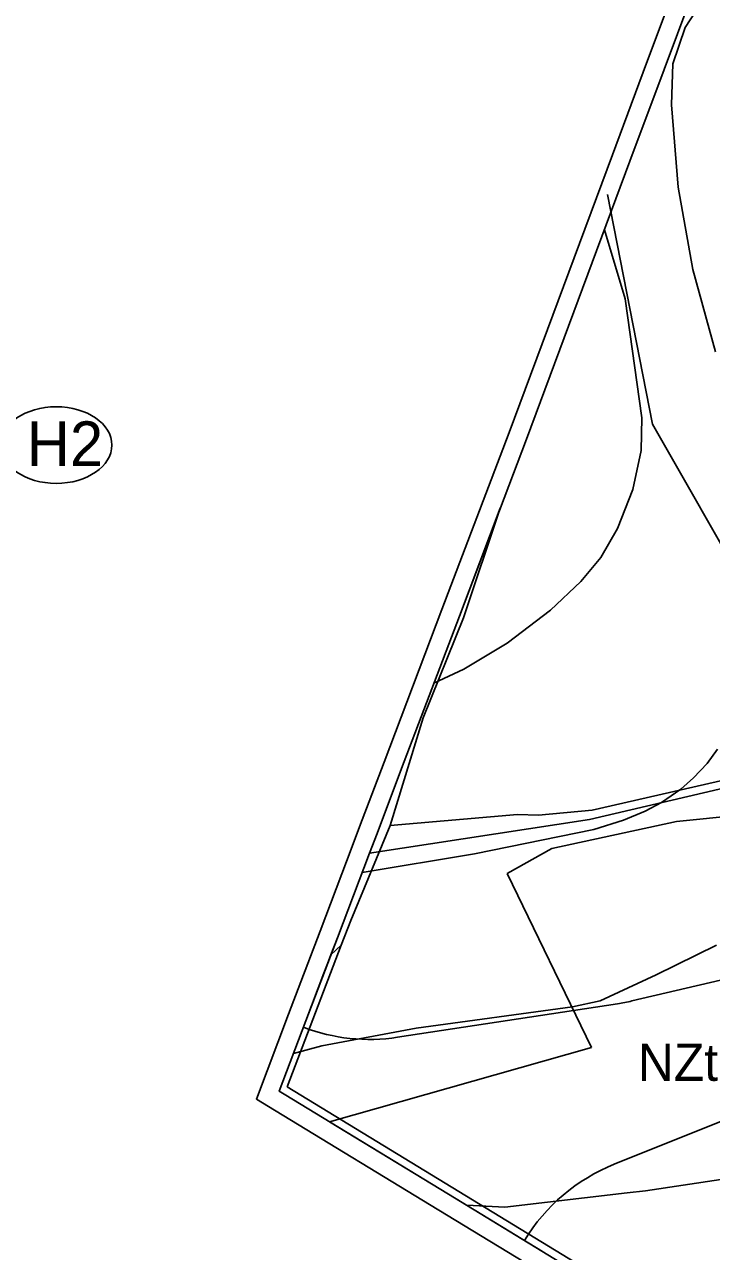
# Model space of a CAD drawing. Extents: x -758499 to -754160, y -1175205 to -1172032.
# Drawn here: x -757887.5 to -757703.2, y -1174088.9 to -1173759.5 of the extents above; entities that cross this region are included whole.
import ezdxf

# ---------------------------------------------------------------- set-up
doc = ezdxf.new("R2010")
doc.units = 0
for name, color, linetype in [('A040_Les50_p', 7, 'Continuous'), ('A041_BPEJ_p', 7, 'Continuous'), ('A043_InvPuda_p', 7, 'Continuous'), ('A106_TuristT_l', 7, 'Continuous'), ('HODNOTY - indexy', 7, 'Continuous'), ('HRANICE řešeného území', 7, 'Continuous'), ('indexy RZV_TYP_1', 7, 'Continuous'), ('PLOCHY NL lesní', 7, 'Continuous'), ('PLOCHY NZt zeměděl-trvalý travní porost', 7, 'Continuous'), ('vrstevnice', 7, 'Continuous')]:
    doc.layers.add(name, color=color, linetype=linetype)

msp = doc.modelspace()

# ---------------------------------------------------------------- linework, layer by layer
at = {"layer": 'A040_Les50_p'}
msp.add_line((-757728.36, -1174022.38), (-757787.39, -1174031.39), dxfattribs=at)
msp.add_lwpolyline([(-757729.24, -1174065.48), (-757644.53, -1174031.56), (-757649.96, -1174015.33), (-757655.79, -1174005.54), (-757724.5, -1174021.63)], dxfattribs=at)
for centre, start, end in [((-757735.9, -1173972.95), 278.6783, 283.1815), ((-757794.93, -1173981.96), 249.2355, 278.6783), ((-757710.65, -1174111.9), 111.8227, 148.6705)]:
    msp.add_arc(centre, 50, start, end, dxfattribs=at)
at = {"layer": 'A041_BPEJ_p'}
for p, q in [((-757759.83, -1173889.36), (-757769.69, -1173918.77)), ((-757769.69, -1173918.77), (-757780.52, -1173945.61)), ((-757780.52, -1173945.61), (-757789.35, -1173974.54)), ((-757735.17, -1173970.43), (-757632.29, -1173946.97)), ((-757789.35, -1173974.54), (-757755.25, -1173971.56)), ((-757755.25, -1173971.56), (-757749.61, -1173971.79)), ((-757749.61, -1173971.79), (-757735.17, -1173970.43)), ((-757799.92, -1174000), (-757789.35, -1173974.54)), ((-757789.35, -1173974.54), (-757799.92, -1174000)), ((-757802.52, -1174006.65), (-757799.92, -1174000)), ((-757799.92, -1174000), (-757802.52, -1174006.65)), ((-757817.07, -1174044.66), (-757802.52, -1174006.65)), ((-757802.52, -1174006.65), (-757817.07, -1174044.66)), ((-757805.27, -1174009.24), (-757802.52, -1174006.65)), ((-757802.52, -1174006.65), (-757805.27, -1174009.24)), ((-757806.37, -1174012.13), (-757805.27, -1174009.24)), ((-757805.27, -1174009.24), (-757805.27, -1174009.24)), ((-757807.15, -1174014.2), (-757806.37, -1174012.13)), ((-757707.87, -1174111.22), (-757817.07, -1174044.66)), ((-757817.07, -1174044.66), (-757707.87, -1174111.22))]:
    msp.add_line(p, q, dxfattribs=at)
for points in [[(-757805.27, -1174009.24), (-757803.54, -1174004.67), (-757794.93, -1173981.96), (-757792.92, -1173976.65), (-757786.33, -1173959.27), (-757770.81, -1173918.33), (-757759.83, -1173889.36)], [(-757709.39, -1174112.68), (-757710.65, -1174111.9), (-757743.82, -1174091.71), (-757773.73, -1174073.5), (-757817.81, -1174046.66), (-757819.15, -1174045.85), (-757812, -1174026.98), (-757807.16, -1174014.2)]]:
    msp.add_lwpolyline(points, dxfattribs=at)
at = {"layer": 'A043_InvPuda_p'}
for p, q in [((-757712.53, -1173973.47), (-757633.03, -1173965.37)), ((-757746.02, -1173980.75), (-757712.53, -1173973.47)), ((-757758.02, -1173987.42), (-757746.02, -1173980.75)), ((-757735.36, -1174034.11), (-757758.02, -1173987.42)), ((-757805.66, -1174054.06), (-757735.36, -1174034.11))]:
    msp.add_line(p, q, dxfattribs=at)
msp.add_lwpolyline([(-757748.47, -1174088.88), (-757773.73, -1174073.5), (-757805.66, -1174054.06)], dxfattribs=at)
at = {"layer": 'A106_TuristT_l'}
msp.add_lwpolyline([(-757731.09, -1173805.19), (-757718.94, -1173866.81), (-757667.28, -1173957.32), (-757645.84, -1173966.34), (-757571.52, -1174056.11), (-757723.42, -1174111.53), (-757550.29, -1174216.73), (-757303.57, -1174422.33), (-757230.84, -1174470.16), (-757166.49, -1174494.41), (-757129.01, -1174492.74), (-757107.31, -1174488.56), (-757059.01, -1174489.62), (-757004.16, -1174484.76), (-756972.3, -1174491.24), (-756941.2, -1174492.92), (-756901.81, -1174477.78), (-756825.76, -1174458.08)], dxfattribs=at)
at = {"layer": 'HODNOTY - indexy'}
msp.add_ellipse((-757879.01, -1173872.41), major_axis=(14.93, 0), ratio=0.689655, dxfattribs=at)
at = {"layer": 'HRANICE řešeného území'}
for points in [[(-757746.42, -1174095.98), (-757776.33, -1174077.77), (-757820.4, -1174050.93), (-757825.3, -1174047.97), (-757816.68, -1174025.21), (-757808.22, -1174002.9), (-757799.61, -1173980.19), (-757797.6, -1173974.88), (-757791.01, -1173957.5), (-757775.49, -1173916.56), (-757757.48, -1173869.04), (-757729.72, -1173794.49), (-757720.55, -1173769.87), (-757706.49, -1173732.14)], [(-757526.65, -1174233.48), (-757548.12, -1174213.96), (-757551.6, -1174210.8), (-757589.95, -1174187.26), (-757592, -1174186), (-757627.66, -1174164.1), (-757632.7, -1174161), (-757666.66, -1174139.31), (-757670.2, -1174137.05), (-757710.65, -1174111.9), (-757743.82, -1174091.71), (-757773.73, -1174073.5), (-757817.81, -1174046.66), (-757819.15, -1174045.85), (-757812, -1174026.98), (-757803.54, -1174004.67), (-757794.93, -1173981.96), (-757792.92, -1173976.65), (-757786.33, -1173959.27), (-757770.81, -1173918.33), (-757752.8, -1173870.8), (-757725.03, -1173796.24), (-757715.86, -1173771.62), (-757701.8, -1173733.89)]]:
    msp.add_lwpolyline(points, dxfattribs=at)
at = {"layer": 'PLOCHY NL lesní'}
msp.add_lwpolyline([(-757710.65, -1174111.9), (-757618, -1174074.8), (-757558.4, -1174054.2), (-757575.59, -1174039.7), (-757576.9, -1174038.6), (-757591.52, -1174027.16), (-757593.9, -1174025.3), (-757604.25, -1173994.35), (-757614.39, -1173977.35), (-757622.6, -1173963.6), (-757633, -1173948.85), (-757735.9, -1173972.95), (-757794.93, -1173981.96), (-757792.92, -1173976.65), (-757786.33, -1173959.27), (-757770.81, -1173918.33), (-757752.8, -1173870.8), (-757725.03, -1173796.24), (-757715.86, -1173771.62), (-757701.8, -1173733.89)], dxfattribs=at)
at = {"layer": 'PLOCHY NZt zeměděl-trvalý travní porost'}
msp.add_lwpolyline([(-757794.93, -1173981.96), (-757735.9, -1173972.95), (-757633, -1173948.85), (-757622.6, -1173963.6), (-757614.39, -1173977.35), (-757604.25, -1173994.35), (-757593.9, -1174025.3), (-757591.52, -1174027.16), (-757576.9, -1174038.6), (-757575.59, -1174039.7), (-757558.4, -1174054.2), (-757618, -1174074.8), (-757710.65, -1174111.9), (-757743.82, -1174091.71), (-757773.73, -1174073.5), (-757817.81, -1174046.66), (-757819.15, -1174045.85), (-757812, -1174026.98), (-757803.54, -1174004.67)], close=True, dxfattribs=at)
at = {"layer": 'vrstevnice'}
for p, q in [((-757704.24, -1173751.18), (-757710.2, -1173760.34)), ((-757710.2, -1173760.34), (-757713.55, -1173770.08)), ((-757713.55, -1173770.08), (-757713.84, -1173781.12)), ((-757713.84, -1173781.12), (-757712.09, -1173803.21)), ((-757712.09, -1173803.21), (-757708.17, -1173825.3)), ((-757731.89, -1173814.65), (-757726.34, -1173833.15)), ((-757731.89, -1173814.65), (-757726.34, -1173833.15)), ((-757708.17, -1173825.3), (-757702.06, -1173847.39)), ((-757726.34, -1173833.15), (-757721.83, -1173865.12)), ((-757726.34, -1173833.15), (-757721.83, -1173865.12)), ((-757721.83, -1173865.12), (-757721.98, -1173873.84)), ((-757721.83, -1173865.12), (-757721.98, -1173873.84)), ((-757721.98, -1173873.84), (-757724.3, -1173884.31)), ((-757721.98, -1173873.84), (-757724.3, -1173884.31)), ((-757724.3, -1173884.31), (-757728.37, -1173894.77)), ((-757724.3, -1173884.31), (-757728.37, -1173894.77)), ((-757728.37, -1173894.77), (-757732.88, -1173902.62)), ((-757728.37, -1173894.77), (-757732.88, -1173902.62)), ((-757732.88, -1173902.62), (-757738.25, -1173909.01)), ((-757732.88, -1173902.62), (-757738.25, -1173909.01)), ((-757738.25, -1173909.01), (-757746.39, -1173916.72)), ((-757738.25, -1173909.01), (-757746.39, -1173916.72)), ((-757746.39, -1173916.72), (-757758.02, -1173925.58)), ((-757746.39, -1173916.72), (-757758.02, -1173925.58)), ((-757758.02, -1173925.58), (-757769.64, -1173932.56)), ((-757758.02, -1173925.58), (-757769.64, -1173932.56)), ((-757769.64, -1173932.56), (-757777.65, -1173936.37)), ((-757769.64, -1173932.56), (-757777.65, -1173936.37)), ((-757701.52, -1173954.05), (-757704.28, -1173957.87)), ((-757704.28, -1173957.87), (-757707.95, -1173961.72)), ((-757707.95, -1173961.72), (-757711.37, -1173964.75)), ((-757711.37, -1173964.75), (-757716.58, -1173968.35)), ((-757716.58, -1173968.35), (-757720.93, -1173970.73)), ((-757726.74, -1173973.07), (-757734.76, -1173975.57)), ((-757720.93, -1173970.73), (-757726.74, -1173973.07)), ((-757734.76, -1173975.57), (-757766.74, -1173982.11)), ((-757766.74, -1173982.11), (-757796.88, -1173987.11)), ((-757718, -1174014.65), (-757701.83, -1174006.66)), ((-757718, -1174014.65), (-757701.83, -1174006.66)), ((-757733.02, -1174021.64), (-757718, -1174014.65)), ((-757733.02, -1174021.64), (-757718, -1174014.65)), ((-757740.45, -1174023.2), (-757733.02, -1174021.64)), ((-757740.45, -1174023.2), (-757733.02, -1174021.64)), ((-757782.43, -1174028.91), (-757740.45, -1174023.2)), ((-757782.43, -1174028.91), (-757740.45, -1174023.2)), ((-757807.72, -1174033.71), (-757782.43, -1174028.91)), ((-757807.72, -1174033.71), (-757782.43, -1174028.91)), ((-757815.32, -1174035.74), (-757807.72, -1174033.71)), ((-757815.32, -1174035.74), (-757807.72, -1174033.71)), ((-757700.67, -1174069.58), (-757720.88, -1174072.61)), ((-757700.67, -1174069.58), (-757720.88, -1174072.61)), ((-757725.77, -1174073.18), (-757758.6, -1174077.02)), ((-757725.77, -1174073.18), (-757758.6, -1174077.02)), ((-757720.88, -1174072.61), (-757725.77, -1174073.18)), ((-757720.88, -1174072.61), (-757725.77, -1174073.18)), ((-757758.6, -1174077.02), (-757768.81, -1174076.49)), ((-757758.6, -1174077.02), (-757768.81, -1174076.49))]:
    msp.add_line(p, q, dxfattribs=at)

# ---------------------------------------------------------------- texts
at = {"layer": 'HODNOTY - indexy'}
msp.add_text('H2', height=12, dxfattribs=at).set_placement((-757886.93, -1173878.05))
at = {"layer": 'indexy RZV_TYP_1'}
msp.add_text('NZt', height=10, dxfattribs=at).set_placement((-757722.91, -1174043.09))

doc.saveas('drawing.dxf')
